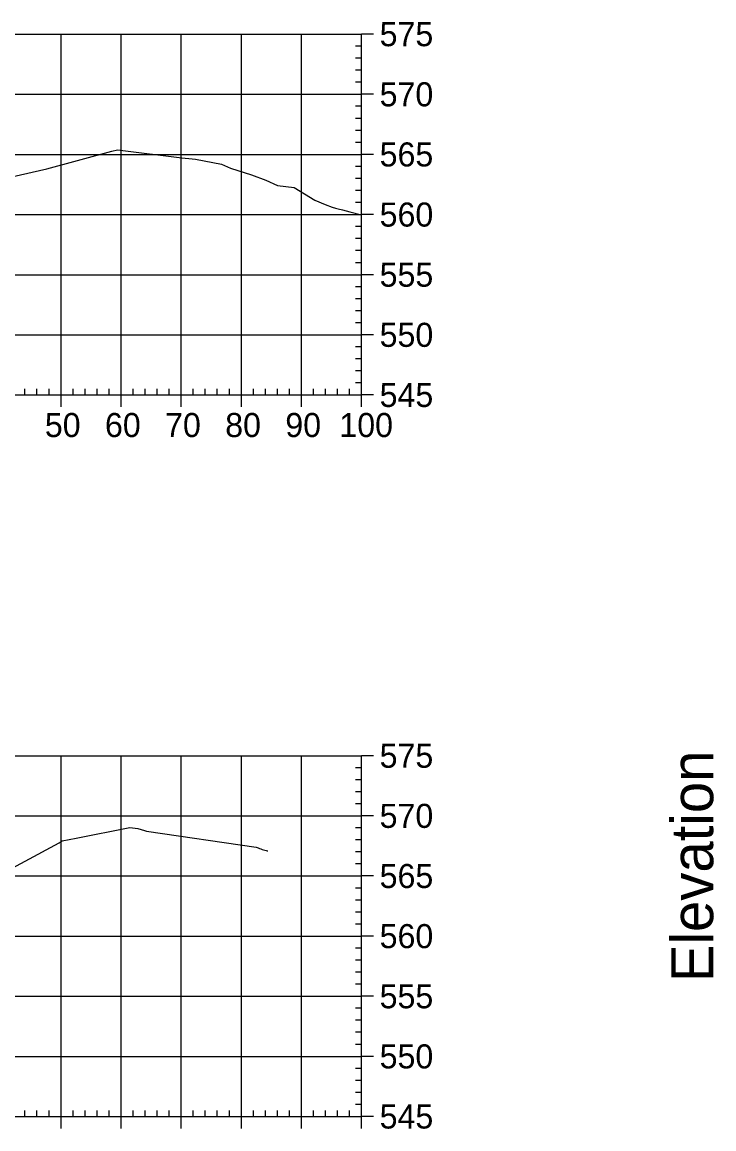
# Model space of a CAD drawing. Extents: x 704834 to 709892, y 372981 to 377533.
# Drawn here: x 708723.4 to 708838.5, y 377108.8 to 377292.8 of the extents above; entities that cross this region are included whole.
import ezdxf

# ---------------------------------------------------------------- set-up
doc = ezdxf.new("R2010")
doc.units = 0
for name, color, linetype in [('57', 7, 'Continuous'), ('60', 7, 'Continuous'), ('Existing', 7, 'Continuous')]:
    doc.layers.add(name, color=color, linetype=linetype)

msp = doc.modelspace()

# ---------------------------------------------------------------- linework, layer by layer
at = {"layer": '57'}
for p, q in [((708579.91, 377290.82), (708779.91, 377290.82)), ((708729.91, 377230.82), (708729.91, 377290.82)), ((708739.91, 377230.82), (708739.91, 377290.82)), ((708749.91, 377230.82), (708749.91, 377290.82)), ((708759.91, 377230.82), (708759.91, 377290.82)), ((708769.91, 377230.82), (708769.91, 377290.82)), ((708779.91, 377230.82), (708779.91, 377290.82)), ((708779.91, 377230.82), (708779.91, 377290.82)), ((708781.91, 377290.82), (708779.91, 377290.82)), ((708779.91, 377288.82), (708778.91, 377288.82)), ((708779.91, 377286.82), (708778.91, 377286.82)), ((708779.91, 377284.82), (708778.91, 377284.82)), ((708779.91, 377282.82), (708778.91, 377282.82)), ((708579.91, 377280.82), (708779.91, 377280.82)), ((708781.91, 377280.82), (708779.91, 377280.82)), ((708779.91, 377278.82), (708778.91, 377278.82)), ((708779.91, 377276.82), (708778.91, 377276.82)), ((708779.91, 377274.82), (708778.91, 377274.82)), ((708779.91, 377272.82), (708778.91, 377272.82)), ((708579.91, 377270.82), (708779.91, 377270.82)), ((708781.91, 377270.82), (708779.91, 377270.82)), ((708779.91, 377268.82), (708778.91, 377268.82)), ((708779.91, 377266.82), (708778.91, 377266.82)), ((708779.91, 377264.82), (708778.91, 377264.82)), ((708779.91, 377262.82), (708778.91, 377262.82)), ((708579.91, 377260.82), (708779.91, 377260.82)), ((708781.91, 377260.82), (708779.91, 377260.82)), ((708779.91, 377258.82), (708778.91, 377258.82)), ((708779.91, 377256.82), (708778.91, 377256.82)), ((708779.91, 377254.82), (708778.91, 377254.82)), ((708779.91, 377252.82), (708778.91, 377252.82)), ((708579.91, 377250.82), (708779.91, 377250.82)), ((708781.91, 377250.82), (708779.91, 377250.82)), ((708779.91, 377248.82), (708778.91, 377248.82)), ((708779.91, 377246.82), (708778.91, 377246.82)), ((708779.91, 377244.82), (708778.91, 377244.82)), ((708779.91, 377242.82), (708778.91, 377242.82)), ((708579.91, 377240.82), (708779.91, 377240.82)), ((708781.91, 377240.82), (708779.91, 377240.82)), ((708779.91, 377238.82), (708778.91, 377238.82)), ((708779.91, 377236.82), (708778.91, 377236.82)), ((708779.91, 377234.82), (708778.91, 377234.82)), ((708723.91, 377230.82), (708723.91, 377231.82)), ((708725.91, 377230.82), (708725.91, 377231.82)), ((708727.91, 377230.82), (708727.91, 377231.82)), ((708731.91, 377230.82), (708731.91, 377231.82)), ((708733.91, 377230.82), (708733.91, 377231.82)), ((708735.91, 377230.82), (708735.91, 377231.82)), ((708737.91, 377230.82), (708737.91, 377231.82)), ((708741.91, 377230.82), (708741.91, 377231.82)), ((708743.91, 377230.82), (708743.91, 377231.82)), ((708745.91, 377230.82), (708745.91, 377231.82)), ((708747.91, 377230.82), (708747.91, 377231.82)), ((708751.91, 377230.82), (708751.91, 377231.82)), ((708753.91, 377230.82), (708753.91, 377231.82)), ((708755.91, 377230.82), (708755.91, 377231.82)), ((708757.91, 377230.82), (708757.91, 377231.82)), ((708761.91, 377230.82), (708761.91, 377231.82)), ((708763.91, 377230.82), (708763.91, 377231.82)), ((708765.91, 377230.82), (708765.91, 377231.82)), ((708767.91, 377230.82), (708767.91, 377231.82)), ((708771.91, 377230.82), (708771.91, 377231.82)), ((708773.91, 377230.82), (708773.91, 377231.82)), ((708775.91, 377230.82), (708775.91, 377231.82)), ((708777.91, 377230.82), (708777.91, 377231.82)), ((708779.91, 377232.82), (708778.91, 377232.82)), ((708579.91, 377230.82), (708779.91, 377230.82)), ((708579.91, 377230.82), (708779.91, 377230.82)), ((708729.91, 377228.82), (708729.91, 377230.82)), ((708739.91, 377228.82), (708739.91, 377230.82)), ((708749.91, 377228.82), (708749.91, 377230.82)), ((708759.91, 377228.82), (708759.91, 377230.82)), ((708769.91, 377228.82), (708769.91, 377230.82)), ((708779.91, 377228.82), (708779.91, 377230.82)), ((708781.91, 377230.82), (708779.91, 377230.82)), ((708579.91, 377170.82), (708779.91, 377170.82)), ((708729.91, 377110.82), (708729.91, 377170.82)), ((708739.91, 377110.82), (708739.91, 377170.82)), ((708749.91, 377110.82), (708749.91, 377170.82)), ((708759.91, 377110.82), (708759.91, 377170.82)), ((708769.91, 377110.82), (708769.91, 377170.82)), ((708779.91, 377110.82), (708779.91, 377170.82)), ((708779.91, 377110.82), (708779.91, 377170.82)), ((708781.91, 377170.82), (708779.91, 377170.82)), ((708779.91, 377168.82), (708778.91, 377168.82)), ((708779.91, 377166.82), (708778.91, 377166.82)), ((708779.91, 377164.82), (708778.91, 377164.82)), ((708779.91, 377162.82), (708778.91, 377162.82)), ((708579.91, 377160.82), (708779.91, 377160.82)), ((708781.91, 377160.82), (708779.91, 377160.82)), ((708779.91, 377158.82), (708778.91, 377158.82)), ((708779.91, 377156.82), (708778.91, 377156.82)), ((708779.91, 377154.82), (708778.91, 377154.82)), ((708779.91, 377152.82), (708778.91, 377152.82)), ((708579.91, 377150.82), (708779.91, 377150.82)), ((708781.91, 377150.82), (708779.91, 377150.82)), ((708779.91, 377148.82), (708778.91, 377148.82)), ((708779.91, 377146.82), (708778.91, 377146.82)), ((708779.91, 377144.82), (708778.91, 377144.82)), ((708779.91, 377142.82), (708778.91, 377142.82)), ((708579.91, 377140.82), (708779.91, 377140.82)), ((708781.91, 377140.82), (708779.91, 377140.82)), ((708779.91, 377138.82), (708778.91, 377138.82)), ((708779.91, 377136.82), (708778.91, 377136.82)), ((708779.91, 377134.82), (708778.91, 377134.82)), ((708779.91, 377132.82), (708778.91, 377132.82)), ((708579.91, 377130.82), (708779.91, 377130.82)), ((708781.91, 377130.82), (708779.91, 377130.82)), ((708779.91, 377128.82), (708778.91, 377128.82)), ((708779.91, 377126.82), (708778.91, 377126.82)), ((708779.91, 377124.82), (708778.91, 377124.82)), ((708779.91, 377122.82), (708778.91, 377122.82)), ((708579.91, 377120.82), (708779.91, 377120.82)), ((708781.91, 377120.82), (708779.91, 377120.82)), ((708779.91, 377118.82), (708778.91, 377118.82)), ((708779.91, 377116.82), (708778.91, 377116.82)), ((708779.91, 377114.82), (708778.91, 377114.82)), ((708779.91, 377112.82), (708778.91, 377112.82)), ((708579.91, 377110.82), (708779.91, 377110.82)), ((708579.91, 377110.82), (708779.91, 377110.82)), ((708723.91, 377110.82), (708723.91, 377111.82)), ((708725.91, 377110.82), (708725.91, 377111.82)), ((708727.91, 377110.82), (708727.91, 377111.82)), ((708729.91, 377108.82), (708729.91, 377110.82)), ((708731.91, 377110.82), (708731.91, 377111.82)), ((708733.91, 377110.82), (708733.91, 377111.82)), ((708735.91, 377110.82), (708735.91, 377111.82)), ((708737.91, 377110.82), (708737.91, 377111.82)), ((708739.91, 377108.82), (708739.91, 377110.82)), ((708741.91, 377110.82), (708741.91, 377111.82)), ((708743.91, 377110.82), (708743.91, 377111.82)), ((708745.91, 377110.82), (708745.91, 377111.82)), ((708747.91, 377110.82), (708747.91, 377111.82)), ((708749.91, 377108.82), (708749.91, 377110.82)), ((708751.91, 377110.82), (708751.91, 377111.82)), ((708753.91, 377110.82), (708753.91, 377111.82)), ((708755.91, 377110.82), (708755.91, 377111.82)), ((708757.91, 377110.82), (708757.91, 377111.82)), ((708759.91, 377108.82), (708759.91, 377110.82)), ((708761.91, 377110.82), (708761.91, 377111.82)), ((708763.91, 377110.82), (708763.91, 377111.82)), ((708765.91, 377110.82), (708765.91, 377111.82)), ((708767.91, 377110.82), (708767.91, 377111.82)), ((708769.91, 377108.82), (708769.91, 377110.82)), ((708771.91, 377110.82), (708771.91, 377111.82)), ((708773.91, 377110.82), (708773.91, 377111.82)), ((708775.91, 377110.82), (708775.91, 377111.82)), ((708777.91, 377110.82), (708777.91, 377111.82)), ((708779.91, 377108.82), (708779.91, 377110.82)), ((708781.91, 377110.82), (708779.91, 377110.82))]:
    msp.add_line(p, q, dxfattribs=at)
at = {"layer": 'Existing'}
for points in [[(708711.89, 377264.86), (708727.54, 377268.43), (708738.35, 377271.39), (708739.33, 377271.58), (708750.01, 377270.25), (708751.74, 377270.11), (708752.27, 377270.02), (708756.61, 377269.2), (708758.08, 377268.55), (708761.57, 377267.44), (708764, 377266.52), (708765.93, 377265.68), (708768.72, 377265.32), (708772.11, 377263.19), (708773.85, 377262.48), (708775.01, 377262.03), (708775.58, 377261.87), (708776.03, 377261.75), (708776.73, 377261.58), (708777.95, 377261.27), (708779.91, 377260.77)], [(708714.02, 377147.94), (708729.59, 377156.33), (708730.12, 377156.64), (708732.42, 377157.11), (708741.34, 377158.87), (708742.69, 377158.7), (708743.78, 377158.37), (708744.13, 377158.27), (708762.38, 377155.63), (708762.53, 377155.56), (708762.7, 377155.49), (708762.91, 377155.41), (708763.13, 377155.32), (708763.37, 377155.24), (708763.61, 377155.16), (708763.84, 377155.09), (708764.04, 377155.04), (708764.2, 377155.01), (708764.31, 377154.99)]]:
    msp.add_lwpolyline(points, dxfattribs=at)

# ---------------------------------------------------------------- texts
at = {"layer": '57'}
for s, p in [('575', (708782.91, 377288.82)), ('570', (708782.91, 377278.82)), ('565', (708782.91, 377268.82)), ('560', (708782.91, 377258.82)), ('555', (708782.91, 377248.82)), ('550', (708782.91, 377238.82)), ('545', (708782.91, 377228.82)), ('50', (708727.22, 377223.82)), ('60', (708737.22, 377223.82)), ('70', (708747.22, 377223.82)), ('80', (708757.22, 377223.82)), ('90', (708767.22, 377223.82)), ('100', (708776.21, 377223.82)), ('575', (708782.91, 377168.82)), ('570', (708782.91, 377158.82)), ('565', (708782.91, 377148.82)), ('560', (708782.91, 377138.82)), ('555', (708782.91, 377128.82)), ('550', (708782.91, 377118.82)), ('545', (708782.91, 377108.82))]:
    msp.add_text(s, height=4, dxfattribs=at).set_placement(p)
at = {"layer": '60'}
msp.add_text('Elevation', height=7, rotation=90, dxfattribs=at).set_placement((708838.41, 377133.18))

doc.saveas('drawing.dxf')
